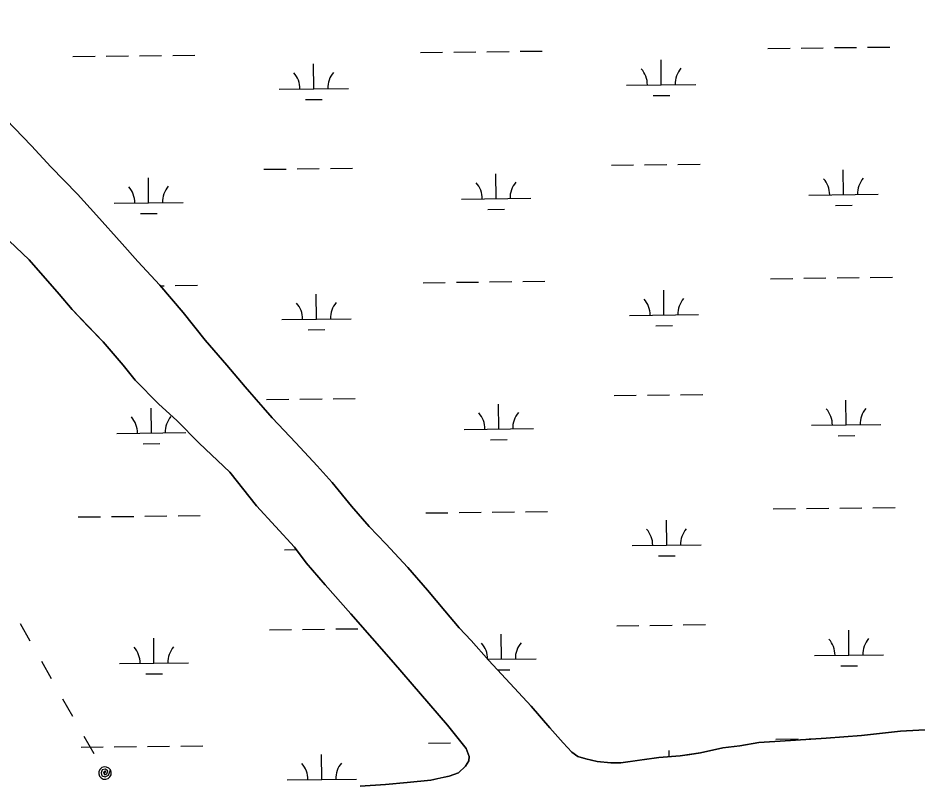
# Model space of a CAD drawing. Extents: x 3684037 to 3722149, y 433263 to 459021.
# Drawn here: x 3695606 to 3696906, y 447187 to 448295 of the extents above; entities that cross this region are included whole.
import ezdxf

# ---------------------------------------------------------------- set-up
doc = ezdxf.new("R2010")
doc.units = 0
for name, color, linetype in [('V-RIVR-EDGE', 7, 'Continuous'), ('V-TOPO-SHOR', 7, 'Continuous'), ('V-UTIL-LINE', 7, 'Continuous'), ('V-WETL-SWMP', 7, 'Continuous')]:
    doc.layers.add(name, color=color, linetype=linetype)

msp = doc.modelspace()

# ---------------------------------------------------------------- linework, layer by layer
at = {"layer": 'V-RIVR-EDGE'}
msp.add_spline([(3696491, 456957), (3696499.5, 456945.3), (3696522.4, 456915.4), (3696551.1, 456881.7), (3696592.6, 456839.6), (3696607.9, 456824.6), (3696661.6, 456762.2), (3696696.3, 456732.6), (3696736.6, 456690.4), (3696783, 456647.4), (3696798.7, 456631.6), (3696862.9, 456574.8), (3696899.6, 456542.8), (3696931.1, 456518.5), (3696942.4, 456503.5), (3696952.4, 456495), (3696962.1, 456487.7), (3696987.2, 456470.6), (3697014.6, 456451.5), (3697061, 456420.3), (3697092.5, 456395.6), (3697134.1, 456360.7), (3697166.8, 456335.5), (3697185.7, 456316.5), (3697201.5, 456298.2), (3697211.5, 456284.5), (3697233.7, 456256.1), (3697255.9, 456231), (3697279.3, 456203.8), (3697316.4, 456164.9), (3697353.5, 456124), (3697376.9, 456099.7), (3697406.3, 456076.1), (3697430.1, 456057.9), (3697450.3, 456044.9), (3697520.1, 455982.4), (3697544.3, 455963.4), (3697581.9, 455942.3), (3697614.6, 455926), (3697632.8, 455913.8), (3697662.2, 455891.9), (3697710.3, 455848.1), (3697757.4, 455800.7), (3697792.1, 455767), (3697833.3, 455729.3), (3697868.4, 455696.9), (3697895.8, 455673.4), (3697933.7, 455633.7), (3697972.9, 455598.4), (3698039.5, 455539.6), (3698090.3, 455492.1), (3698135.9, 455447.6), (3698177, 455406.6), (3698217.7, 455359.2), (3698254.4, 455321.1), (3698281.5, 455292.7), (3698316.2, 455265.5), (3698357.4, 455240.8), (3698382, 455222.1), (3698407.8, 455195), (3698430.8, 455163.4), (3698450.9, 455141.9), (3698487.7, 455113.9), (3698517.5, 455091.2), (3698534.1, 455077), (3698556.2, 455049.4), (3698582.5, 455019.8), (3698614.7, 454987), (3698657.1, 454947.3), (3698691.4, 454913.6), (3698718, 454887.3), (3698807.2, 454806.6), (3698837.4, 454775.8), (3698881.4, 454739.7), (3698910.5, 454713.7), (3698949.2, 454677.6), (3698989.1, 454637.1), (3699039.1, 454591.7), (3699066.6, 454562.9), (3699088.8, 454545.5), (3699187.2, 454465.2), (3699228.4, 454429.9), (3699268.3, 454393.8), (3699300.6, 454360.6), (3699328.8, 454330.6), (3699382.5, 454285.1), (3699427.3, 454244.2), (3699474.5, 454199.6), (3699500.3, 454170.4), (3699532.6, 454139.2), (3699563.2, 454114.5), (3699588.7, 454093.8), (3699608.4, 454073.9), (3699636.7, 454041.5), (3699659.2, 454015.6), (3699675.8, 453998.5), (3699727, 453942.6), (3699768.9, 453898), (3699807.6, 453854.7), (3699829.4, 453837.6), (3699865.8, 453811.2), (3699885.1, 453793.8), (3699924.7, 453762.6), (3699939.6, 453754.8), (3699950.9, 453754.4), (3699975.6, 453746.7), (3700001.8, 453731.2), (3700023.6, 453714.2), (3700032.9, 453700.8), (3700036.1, 453688.7), (3700042.2, 453679.4), (3700052.6, 453667.2), (3700065.9, 453651), (3700072.4, 453638.5), (3700079.6, 453627.9), (3700095.3, 453607.3), (3700141.3, 453551.4), (3700161.5, 453521.4), (3700185.6, 453491.4), (3700219.9, 453452.9), (3700237.2, 453429.8), (3700255.4, 453407.5), (3700340.9, 453326.4), (3700393.4, 453280.6), (3700435.7, 453243.7), (3700480.9, 453207.6), (3700509.2, 453188.5), (3700535, 453172.3), (3700559.3, 453156.5), (3700600.4, 453130.9), (3700613.8, 453121.2), (3700623.5, 453116.3), (3700639.2, 453100.5), (3700647.7, 453090.7), (3700674.7, 453074.9), (3700691.3, 453060.7), (3700727.6, 453033.9), (3700758.2, 453008.8), (3700801.4, 452977.5), (3700837.4, 452952.4), (3700871.7, 452924.8), (3700904, 452898.4), (3700927.8, 452881), (3700958.4, 452857.9), (3701015.3, 452808), (3701048.4, 452780.4), (3701075.5, 452763), (3701104.9, 452743.5), (3701127.2, 452730.9), (3701156.6, 452713.4), (3701182.9, 452695.6), (3701204.7, 452682.2), (3701235.4, 452666.3), (3701255.6, 452654.1), (3701285.8, 452633), (3701312.9, 452607.1), (3701321.3, 452599.8), (3701332.2, 452591.7), (3701350.4, 452577.5), (3701370.6, 452560.4), (3701389.1, 452544.6), (3701408.9, 452532), (3701434.4, 452518.6), (3701456.2, 452512.1), (3701467.1, 452506.4), (3701486, 452491), (3701499.8, 452482.1), (3701518.7, 452468.3), (3701537.7, 452454.1), (3701554.3, 452439.5), (3701575.2, 452422.9), (3701592.2, 452410.3), (3701622.5, 452387.2), (3701647.1, 452368.5), (3701696.3, 452326.7), (3701727.8, 452300.4), (3701754, 452278.9), (3701780.7, 452258.2), (3701815.4, 452234.2), (3701863.8, 452194.9), (3701890.4, 452176.2), (3701916.7, 452162), (3701938.9, 452143.3), (3701962.3, 452129.9), (3701986.9, 452112.1), (3702012, 452090.6), (3702032.9, 452074.4), (3702051.1, 452058.6), (3702109.2, 452006.7), (3702158, 451973.4), (3702192.7, 451944.2), (3702212.1, 451923.9), (3702228.2, 451910.1), (3702239.6, 451906), (3702258.9, 451893.5), (3702276.7, 451876), (3702294.8, 451861.4), (3702325.5, 451839.1), (3702353.8, 451816.4), (3702388.5, 451789.6), (3702409.1, 451772.6), (3702442.6, 451743.4), (3702493.4, 451700.4), (3702516.8, 451677.7), (3702543.8, 451656.2), (3702589, 451624.5), (3702615.7, 451603.9), (3702648.4, 451577.9), (3702681.1, 451551.1), (3702714.1, 451522.3), (3702744.8, 451496.4), (3702761.8, 451479.4), (3702791.6, 451448.6), (3702806.5, 451427.9), (3702821.8, 451408), (3702843.2, 451386.6), (3702872.3, 451361), (3702910.6, 451327.8), (3702933.2, 451303), (3702957.8, 451275.5), (3702989.2, 451239), (3703050.2, 451184.3), (3703086, 451144.9), (3703114.7, 451113.3), (3703144.5, 451080.1), (3703160.6, 451061.9), (3703178, 451046.9), (3703202.6, 451019.7), (3703240.5, 450979.6), (3703264.7, 450956.5), (3703289.7, 450930.1), (3703316.7, 450902.2), (3703339.7, 450878.7), (3703374.4, 450840.2), (3703418.4, 450788.3), (3703459.1, 450738.8), (3703496.2, 450699.5), (3703592.6, 450595.8), (3703613.2, 450579.6), (3703630.9, 450558.9), (3703650.2, 450530.5), (3703671.6, 450496.5), (3703693.4, 450468.2), (3703725.2, 450432.9), (3703758.3, 450400.9), (3703788.6, 450373.7), (3703807.1, 450353), (3703820.4, 450338), (3703843, 450309.3), (3703868.4, 450275.6), (3703879.2, 450255.8), (3703887.7, 450233.5), (3703893.7, 450223.8), (3703916.3, 450193.4), (3703936, 450167.5), (3703951, 450147.7), (3704020.7, 450060.9), (3704036.8, 450041.5), (3704044.1, 450029.8), (3704061.8, 450007.9), (3704081.2, 449986.4), (3704102.9, 449954.4), (3704113.4, 449937.8), (3704138.4, 449903.4), (3704157.7, 449880.3), (3704175.5, 449851.9), (3704189.1, 449830), (3704204.9, 449813.4), (3704221.8, 449792.8), (3704273.8, 449711.8), (3704281.4, 449690.7), (3704297.1, 449666), (3704324.1, 449622.3), (3704340.6, 449601.6), (3704382.9, 449536), (3704402.7, 449506.8), (3704416, 449482.5), (3704431.7, 449459.4), (3704449.4, 449437.2), (3704472, 449410.4), (3704491.3, 449390.6), (3704521.2, 449354.9), (3704545.8, 449323.7), (3704553.8, 449308.3), (3704563.1, 449292.1), (3704576.8, 449271.1), (3704594.9, 449242.3), (3704618.7, 449204.2), (3704654.9, 449156), (3704685.2, 449111.9), (3704709.7, 449071.8), (3704733.9, 449034.1), (3704765.7, 448985.9), (3704789.9, 448945), (3704815.3, 448906.5), (3704829.3, 448881.4), (3704849.9, 448850.2), (3704868.8, 448820.7), (3704885, 448801.6), (3704901.1, 448781), (3704914, 448762.3), (3704925.6, 448740.1), (3704932.5, 448726.7), (3704949.8, 448698.4), (3704967.6, 448682.5), (3704988.1, 448670.8), (3705014.8, 448656.9), (3705046.3, 448639.9), (3705064.1, 448624.5), (3705092.3, 448592.1), (3705105.2, 448573.4), (3705120.5, 448554), (3705145.9, 448522.8), (3705180.2, 448483.9), (3705197.5, 448460.4), (3705228.5, 448416.2), (3705268.8, 448365.6), (3705295.8, 448328.3), (3705331.7, 448279.3), (3705359.5, 448238.8), (3705380, 448203.1), (3705402.2, 448152.5), (3705422.2, 448102), (3705439.5, 448066.3), (3705459.3, 448025.4)], degree=3, dxfattribs=at)
at = {"layer": 'V-TOPO-SHOR'}
for points in [[(3695589.2, 448148.7), (3695626, 448110.7), (3695653.9, 448080.2), (3695692.4, 448041), (3695719.7, 448010.5), (3695757.1, 447969), (3695779.6, 447943.6), (3695811.1, 447909.1), (3695844.9, 447869.8), (3695877, 447830), (3695907.9, 447793.7), (3695934.6, 447762.5), (3695950.6, 447744.1), (3695973.8, 447717.6), (3696007.6, 447681.3), (3696038.4, 447648.4), (3696060.4, 447624.2), (3696088.3, 447590.2), (3696113.9, 447560.8), (3696137.6, 447535.4), (3696169.6, 447501.4), (3696198.1, 447468.6), (3696223, 447438.6), (3696243.8, 447414.4)], [(3696100.6, 447185.2), (3696137.3, 447188), (3696168.8, 447190.8), (3696202.6, 447194.2), (3696217.2, 447197.4), (3696229.4, 447199.9), (3696242.8, 447204.7), (3696252.6, 447214.2), (3696257.7, 447221.9), (3696258.2, 447228.3), (3696253.9, 447239.9), (3696226.6, 447273.4), (3696148.8, 447363.9), (3696087.1, 447434.3), (3696050.3, 447476.4), (3696022.9, 447508.1), (3696005.7, 447530.6), (3695951.1, 447590.5), (3695912.5, 447639), (3695868.1, 447681), (3695836.1, 447713.8), (3695810, 447737.4), (3695775.7, 447771.9), (3695758.4, 447793.9), (3695729.3, 447827.3), (3695708, 447849.8), (3695684.9, 447874), (3695665.9, 447896.5), (3695622.5, 447946), (3695593.5, 447973.6)], [(3696243.8, 447414.4), (3696261, 447395.9), (3696286.5, 447367.1), (3696347.6, 447300.8), (3696374.4, 447269.7), (3696393.9, 447247.8), (3696406.4, 447234.5), (3696415.2, 447228.2), (3696426.4, 447224.9), (3696442.8, 447221), (3696462.7, 447219), (3696477.3, 447219.2), (3696500.6, 447222.5), (3696532, 447227), (3696562.9, 447229.2), (3696576.8, 447231.4), (3696592.1, 447233.7), (3696624.7, 447240.6), (3696649.1, 447243.9), (3696676.5, 447248.4), (3696707.4, 447250.6), (3696773.9, 447255), (3696824.7, 447258.7), (3696881.2, 447264.7), (3696925.6, 447267.1)]]:
    msp.add_lwpolyline(points, dxfattribs=at)
at = {"layer": 'V-UTIL-LINE'}
for points in [[(3695609.6, 447420.5), (3695623.7, 447395.4)], [(3695640.3, 447365.9), (3695654.3, 447340.9)], [(3695670.9, 447311.4), (3695685.1, 447286.6)], [(3695701.7, 447257.5), (3695715.9, 447232.8)], [(3695732.1, 447204.4), (3695733.3, 447207), (3695731, 447206.6), (3695729.9, 447204.1), (3695731.7, 447201.7), (3695734.7, 447203.3), (3695736, 447207.7), (3695732.6, 447210.2), (3695727.8, 447209), (3695726.4, 447204.7), (3695727.7, 447200.4), (3695732.3, 447198.7), (3695737.2, 447201.1), (3695739.9, 447208.8), (3695737.6, 447211.5), (3695734.5, 447213.1), (3695731, 447213.3), (3695727.6, 447212.2), (3695725, 447209.9), (3695723.4, 447206.7), (3695723.2, 447203.2), (3695724.3, 447199.9), (3695726.6, 447197.3), (3695729.7, 447195.7), (3695733.2, 447195.4), (3695736.6, 447196.6), (3695739.2, 447198.9), (3695740.8, 447202), (3695741, 447205.5), (3695739.9, 447208.8)]]:
    msp.add_lwpolyline(points, dxfattribs=at)
at = {"layer": 'V-WETL-SWMP'}
for p, q in [((3696187.8, 448245.6), (3696219.8, 448245.9)), ((3696235.8, 448246.1), (3696267.8, 448246.5)), ((3696283.8, 448246.7), (3696315.8, 448247)), ((3696331.8, 448247.2), (3696363.7, 448247.6)), ((3696689.6, 448251.4), (3696721.6, 448251.8)), ((3696737.6, 448252), (3696769.6, 448252.3)), ((3696785.6, 448252.5), (3696817.6, 448252.9)), ((3696833.6, 448253.1), (3696865.6, 448253.4)), ((3695685.9, 448239.7), (3695717.9, 448240.1)), ((3695733.9, 448240.3), (3695765.9, 448240.6)), ((3695781.9, 448240.8), (3695813.9, 448241.2)), ((3695829.9, 448241.4), (3695861.9, 448241.8)), ((3696535.6, 448198.9), (3696535.2, 448234.9)), ((3696033.8, 448193), (3696033.4, 448229)), ((3695983.8, 448192.4), (3696083.8, 448193.6)), ((3696485.6, 448198.3), (3696585.6, 448199.4)), ((3696523.8, 448183.3), (3696547.8, 448183.6)), ((3696021.9, 448177.5), (3696045.9, 448177.7)), ((3695961.7, 448076.7), (3695993.7, 448077.1)), ((3696009.7, 448077.3), (3696041.7, 448077.7)), ((3696057.7, 448077.9), (3696089.7, 448078.2)), ((3696463.6, 448082.6), (3696495.6, 448083)), ((3696511.6, 448083.1), (3696543.6, 448083.5)), ((3696559.6, 448083.7), (3696591.6, 448084.1)), ((3696798.9, 448040.1), (3696798.5, 448076)), ((3695795.2, 448028.4), (3695794.8, 448064.4)), ((3696297.1, 448034.2), (3696296.7, 448070.2)), ((3696748.9, 448039.5), (3696848.9, 448040.6)), ((3695745.2, 448027.8), (3695845.2, 448029)), ((3696247.1, 448033.6), (3696347.1, 448034.8)), ((3696787.1, 448024.5), (3696811.1, 448024.8)), ((3695783.4, 448012.8), (3695807.4, 448013.1)), ((3696285.3, 448018.6), (3696309.2, 448018.9)), ((3696693.5, 447918.7), (3696725.5, 447919.1)), ((3696741.5, 447919.3), (3696773.5, 447919.7)), ((3696789.5, 447919.9), (3696821.5, 447920.2)), ((3696837.5, 447920.4), (3696869.5, 447920.8)), ((3695811.6, 447908.5), (3695817.7, 447908.6)), ((3695833.7, 447908.7), (3695865.7, 447909.1)), ((3696191.6, 447912.9), (3696223.6, 447913.3)), ((3696239.6, 447913.5), (3696271.6, 447913.8)), ((3696287.6, 447914), (3696319.6, 447914.4)), ((3696335.6, 447914.6), (3696367.6, 447915)), ((3696037.6, 447860.4), (3696037.2, 447896.4)), ((3696539.5, 447866.2), (3696539.1, 447902.2)), ((3696489.5, 447865.6), (3696589.5, 447866.8)), ((3695987.6, 447859.8), (3696087.6, 447860.9)), ((3696025.8, 447844.8), (3696049.8, 447845.1)), ((3696527.7, 447850.6), (3696551.7, 447850.9)), ((3696467.5, 447749.9), (3696499.5, 447750.3)), ((3696515.5, 447750.5), (3696547.4, 447750.9)), ((3696563.4, 447751), (3696595.4, 447751.4)), ((3695965.6, 447744.1), (3695997.6, 447744.5)), ((3696013.6, 447744.6), (3696045.6, 447745)), ((3696061.6, 447745.2), (3696093.6, 447745.6)), ((3696300.9, 447701.6), (3696300.5, 447737.6)), ((3696802.8, 447707.4), (3696802.4, 447743.4)), ((3695799.1, 447695.7), (3695798.6, 447731.7)), ((3696250.9, 447701), (3696350.9, 447702.1)), ((3696752.8, 447706.8), (3696852.8, 447708)), ((3695749.1, 447695.1), (3695849.1, 447696.3)), ((3696289.1, 447686), (3696313.1, 447686.3)), ((3696791, 447691.8), (3696815, 447692.1)), ((3695787.2, 447680.1), (3695811.2, 447680.4)), ((3696195.5, 447580.3), (3696227.5, 447580.6)), ((3696243.5, 447580.8), (3696275.5, 447581.2)), ((3696291.5, 447581.4), (3696323.5, 447581.7)), ((3696339.5, 447581.9), (3696371.5, 447582.3)), ((3696697.4, 447586.1), (3696729.4, 447586.5)), ((3696745.4, 447586.7), (3696777.4, 447587)), ((3696793.4, 447587.2), (3696825.4, 447587.6)), ((3696841.4, 447587.8), (3696873.4, 447588.1)), ((3695693.6, 447574.4), (3695725.6, 447574.8)), ((3695741.6, 447575), (3695773.6, 447575.3)), ((3695789.6, 447575.5), (3695821.6, 447575.9)), ((3695837.6, 447576.1), (3695869.6, 447576.5)), ((3696543.4, 447533.6), (3696543, 447569.6)), ((3696493.4, 447533), (3696593.4, 447534.1)), ((3695991.5, 447527.1), (3696008.2, 447527.3)), ((3696531.6, 447518), (3696555.6, 447518.3)), ((3695969.5, 447411.4), (3696001.4, 447411.8)), ((3696017.4, 447412), (3696049.4, 447412.4)), ((3696065.4, 447412.6), (3696097.4, 447412.9)), ((3696471.3, 447417.3), (3696503.3, 447417.6)), ((3696519.3, 447417.8), (3696551.3, 447418.2)), ((3696567.3, 447418.4), (3696599.3, 447418.8)), ((3695802.9, 447363.1), (3695802.5, 447399.1)), ((3696304.8, 447368.9), (3696304.4, 447404.9)), ((3696806.7, 447374.7), (3696806.3, 447410.7)), ((3696756.7, 447374.2), (3696856.7, 447375.3)), ((3695752.9, 447362.5), (3695852.9, 447363.6)), ((3696285.1, 447368.7), (3696354.8, 447369.5)), ((3696794.9, 447359.2), (3696818.9, 447359.5)), ((3695791.1, 447347.5), (3695815.1, 447347.8)), ((3696299.2, 447353.4), (3696317, 447353.6)), ((3695745.5, 447242.3), (3695777.5, 447242.7)), ((3695793.5, 447242.9), (3695825.5, 447243.2)), ((3695841.5, 447243.4), (3695873.5, 447243.8)), ((3696199.4, 447247.6), (3696231.4, 447248)), ((3696701.2, 447253.4), (3696733.2, 447253.8)), ((3696749.2, 447254), (3696760.7, 447254.1)), ((3695697.5, 447241.8), (3695729.5, 447242.1)), ((3696045.4, 447195.1), (3696045, 447231.1)), ((3696546.9, 447228.1), (3696546.8, 447236.9)), ((3695995.4, 447194.5), (3696095.4, 447195.6))]:
    msp.add_line(p, q, dxfattribs=at)
for points in [[(3696243.8, 447414.4), (3696223, 447438.6), (3696198.1, 447468.6), (3696169.6, 447501.4), (3696137.6, 447535.4), (3696113.9, 447560.8), (3696088.3, 447590.2), (3696060.4, 447624.2), (3696038.4, 447648.4), (3696007.6, 447681.3), (3695973.8, 447717.6), (3695934.6, 447762.5), (3695907.9, 447793.7), (3695877, 447830), (3695844.9, 447869.8), (3695811.1, 447909.1), (3695779.6, 447943.6), (3695757.1, 447969), (3695719.7, 448010.5), (3695692.4, 448041), (3695653.9, 448080.2), (3695626, 448110.7), (3695589.2, 448148.7)], [(3695593.5, 447973.6), (3695622.5, 447946), (3695665.9, 447896.5), (3695684.9, 447874), (3695729.3, 447827.3), (3695758.4, 447793.9), (3695775.7, 447771.9), (3695810, 447737.4), (3695836.1, 447713.8), (3695868.1, 447681), (3695912.5, 447639), (3695951.1, 447590.5), (3696005.7, 447530.6), (3696022.9, 447508.1), (3696050.3, 447476.4), (3696087.1, 447434.3), (3696148.8, 447363.9), (3696226.6, 447273.4), (3696253.9, 447239.9), (3696258.2, 447228.3), (3696257.7, 447221.9), (3696252.6, 447214.2), (3696242.8, 447204.7), (3696229.4, 447199.9), (3696202.6, 447194.2), (3696168.8, 447190.8), (3696137.3, 447188), (3696100.6, 447185.2)], [(3696374.4, 447269.7), (3696347.6, 447300.8), (3696286.5, 447367.1), (3696261, 447395.9), (3696243.8, 447414.4)], [(3696925.6, 447267.1), (3696881.2, 447264.7), (3696824.7, 447258.7), (3696773.9, 447255), (3696707.4, 447250.6), (3696676.5, 447248.4), (3696649.1, 447243.9), (3696624.7, 447240.6), (3696592.1, 447233.7), (3696562.9, 447229.2), (3696532, 447227), (3696477.3, 447219.2), (3696462.7, 447219), (3696442.8, 447221.1), (3696426.4, 447224.9), (3696415.2, 447228.2), (3696406.4, 447234.5), (3696393.9, 447247.8), (3696374.4, 447269.7)]]:
    msp.add_lwpolyline(points, dxfattribs=at)
for centre, start, end in [((3696480.4, 448198.7), 359.8949, 41.4385), ((3696590.9, 448200), 139.8949, 181.4385), ((3695978.5, 448192.9), 359.8949, 41.4385), ((3696089, 448194.1), 139.8949, 181.4385), ((3696743.7, 448039.9), 359.8949, 41.4385), ((3696854.2, 448041.2), 139.8949, 181.4385), ((3695740, 448028.2), 359.8949, 41.4385), ((3695850.4, 448029.5), 139.8949, 181.4385), ((3696241.8, 448034), 359.8949, 41.4385), ((3696352.3, 448035.3), 139.8949, 181.4385), ((3695982.4, 447860.2), 359.8949, 41.4385), ((3696092.9, 447861.5), 139.8949, 181.4385), ((3696484.3, 447866), 359.8949, 41.4385), ((3696594.7, 447867.3), 139.8949, 181.4385), ((3696245.7, 447701.4), 359.8949, 41.4385), ((3696356.2, 447702.7), 139.8949, 181.4385), ((3696747.6, 447707.2), 359.8949, 41.4385), ((3696858, 447708.5), 139.8949, 181.4385), ((3695743.8, 447695.6), 359.8949, 41.4385), ((3695854.3, 447696.8), 139.8949, 181.4385), ((3696488.1, 447533.4), 359.8949, 41.4385), ((3696598.6, 447534.7), 139.8949, 181.4385), ((3696861.9, 447375.9), 139.8949, 181.4385), ((3695747.7, 447362.9), 359.8949, 41.4385), ((3695858.2, 447364.2), 139.8949, 181.4385), ((3696249.6, 447368.7), 0.5142, 41.4385), ((3696360, 447370), 139.8949, 181.4385), ((3696751.4, 447374.6), 359.8949, 41.4385), ((3695990.1, 447194.9), 359.8949, 41.4385), ((3696100.6, 447196.2), 139.8949, 181.4385)]:
    msp.add_arc(centre, 35.2, start, end, dxfattribs=at)

doc.saveas('drawing.dxf')
